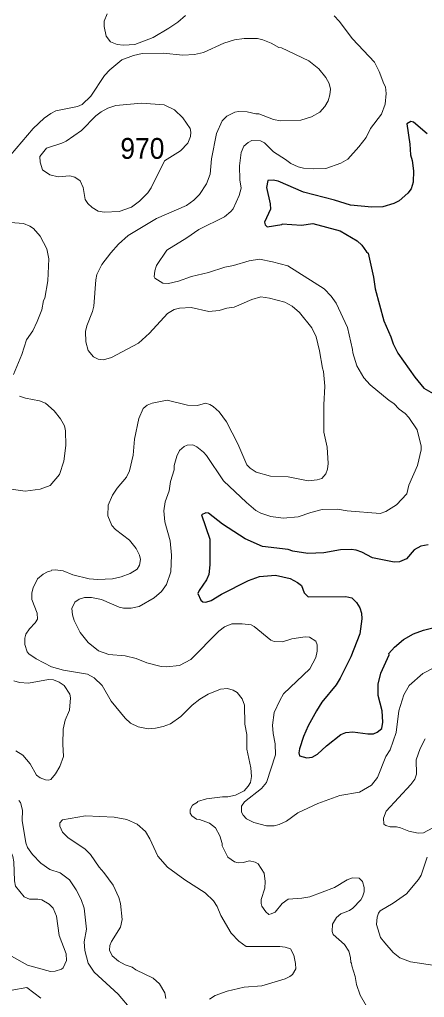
# Model space of a CAD drawing. Extents: x 447.8 to 473.9, y 7733.1 to 7760.8.
# Drawn here: x 455.02 to 456.578, y 7740.748 to 7744.508 of the extents above; entities that cross this region are included whole.
import ezdxf

# ---------------------------------------------------------------- set-up
doc = ezdxf.new("R2010")
doc.units = 0
doc.header["$LTSCALE"] = 0.032
doc.layers.add('1', color=7, linetype='Continuous', lineweight=25)
doc.layers.add('2', color=7, linetype='Continuous', lineweight=13)
doc.layers.add('21', color=7, linetype='Continuous')

msp = doc.modelspace()

# ---------------------------------------------------------------- linework, layer by layer
at = {"layer": '1'}
for points in [[(456.588, 7744.0677), (456.5356, 7744.1137), (456.5262, 7744.1157), (456.5102, 7744.1068), (456.5222, 7744.0289), (456.5246, 7743.9872), (456.5311, 7743.9657), (456.5365, 7743.9259), (456.535, 7743.8826), (456.5276, 7743.8572), (456.5144, 7743.8403), (456.4808, 7743.8107), (456.4602, 7743.7999), (456.4185, 7743.7872), (456.3763, 7743.7857), (456.2942, 7743.7936), (456.232, 7743.8126), (456.1126, 7743.8434), (456.0152, 7743.8865), (455.996, 7743.8898), (455.9759, 7743.8882), (455.9708, 7743.8615), (455.9851, 7743.7992), (455.9859, 7743.7788), (455.9629, 7743.7282), (455.9651, 7743.7179), (455.9726, 7743.7107), (456.0289, 7743.7192), (456.0313, 7743.7223), (456.1051, 7743.7176), (456.1492, 7743.7239), (456.2537, 7743.695), (456.3187, 7743.6567), (456.3378, 7743.6405), (456.3548, 7743.6142)], [(456.3548, 7743.6142), (456.3612, 7743.6097), (456.3827, 7743.5171), (456.3881, 7743.4727), (456.4216, 7743.3495), (456.4492, 7743.2882)], [(456.4492, 7743.2882), (456.4576, 7743.2605), (456.4754, 7743.2246), (456.5413, 7743.1325), (456.5753, 7743.0905), (456.6929, 7743.024)], [(456.5925, 7742.4879), (456.5648, 7742.4822), (456.5391, 7742.4686), (456.5094, 7742.4337), (456.4826, 7742.4229), (456.4613, 7742.4214), (456.3787, 7742.4382), (456.3371, 7742.4598), (456.3159, 7742.4671), (456.2958, 7742.4702), (456.2553, 7742.4688), (456.1912, 7742.4574), (456.1299, 7742.4551), (456.0722, 7742.4639), (456.0533, 7742.4694), (455.955, 7742.482), (455.8879, 7742.5105), (455.8007, 7742.5677), (455.7474, 7742.6095), (455.7372, 7742.6112), (455.7209, 7742.6032), (455.7519, 7742.5095), (455.7518, 7742.4114), (455.748, 7742.3744), (455.7391, 7742.3533), (455.7107, 7742.3123), (455.7064, 7742.3006), (455.7175, 7742.2751), (455.7248, 7742.2683), (455.7375, 7742.2675), (455.7575, 7742.2742), (455.7976, 7742.2983), (455.9007, 7742.3507), (455.9431, 7742.3661), (456.0052, 7742.3708), (456.0613, 7742.3588), (456.0899, 7742.343), (456.1045, 7742.3315), (456.1159, 7742.3036), (456.1303, 7742.2876), (456.2761, 7742.2898), (456.2985, 7742.2836), (456.3162, 7742.2666), (456.329, 7742.2458), (456.3354, 7742.2249), (456.3378, 7742.2038), (456.3291, 7742.1459), (456.2945, 7742.0579), (456.2539, 7741.9751), (456.2383, 7741.9497), (456.1839, 7741.8824), (456.1622, 7741.8495), (456.1309, 7741.7918), (456.1126, 7741.7504), (456.097, 7741.7037), (456.0951, 7741.6876), (456.0974, 7741.6762), (456.1251, 7741.6687), (456.1467, 7741.672), (456.167, 7741.6836), (456.2007, 7741.7149), (456.2562, 7741.7587), (456.2762, 7741.7659), (456.3029, 7741.7687), (456.3608, 7741.7617), (456.3816, 7741.7617), (456.3961, 7741.7679), (456.4139, 7741.7817), (456.418, 7741.8062), (456.4154, 7741.8491), (456.4, 7741.908), (456.3996, 7741.9521), (456.4102, 7741.9945), (456.4418, 7742.0644)], [(456.4418, 7742.0644), (456.4415, 7742.0705), (456.4632, 7742.0946), (456.4981, 7742.1236), (456.5355, 7742.1455), (456.574, 7742.1599)], [(456.574, 7742.1599), (456.616, 7742.1704)]]:
    msp.add_lwpolyline(points, dxfattribs=at)
at = {"layer": '2'}
for points in [[(455.6591, 7744.523), (455.6295, 7744.4977), (455.595, 7744.4743), (455.5342, 7744.439), (455.4639, 7744.4118), (455.4196, 7744.4094), (455.3964, 7744.4123), (455.3698, 7744.4215), (455.3529, 7744.4441), (455.3456, 7744.4815), (455.3456, 7744.5016), (455.357, 7744.5293)], [(455.993, 7743.5766), (455.9437, 7743.5865), (455.9043, 7743.5804), (455.8436, 7743.5625), (455.8104, 7743.556), (455.7473, 7743.5355), (455.6814, 7743.5199), (455.632, 7743.5018), (455.5938, 7743.4924), (455.5712, 7743.4938), (455.5413, 7743.5133), (455.5381, 7743.5188), (455.5408, 7743.5413), (455.5475, 7743.5619), (455.587, 7743.6206), (455.6643, 7743.6682), (455.7096, 7743.6999), (455.8086, 7743.7494), (455.8327, 7743.7695), (455.8416, 7743.7805), (455.8646, 7743.8307), (455.8735, 7743.8598), (455.8681, 7743.8917), (455.8666, 7743.9458), (455.8726, 7743.9965), (455.8833, 7744.0202), (455.8995, 7744.0346), (455.9139, 7744.042), (455.9468, 7744.0419), (455.9624, 7744.0342), (455.9969, 7743.999), (456.0436, 7743.9702), (456.0638, 7743.9545), (456.092, 7743.9416), (456.1126, 7743.9363), (456.1523, 7743.9331), (456.1981, 7743.9345), (456.2558, 7743.9551), (456.2829, 7743.9705), (456.3263, 7744.0186), (456.354, 7744.0547), (456.3702, 7744.089), (456.4126, 7744.1445), (456.4268, 7744.1827), (456.4308, 7744.2228), (456.4282, 7744.2496), (456.4217, 7744.2603), (456.4041, 7744.308), (456.3858, 7744.3432), (456.3019, 7744.434), (456.25, 7744.5019), (456.2306, 7744.522)], [(454.9854, 7743.9858), (455.072, 7744.0884), (455.1152, 7744.1285), (455.1401, 7744.1467), (455.1598, 7744.1571), (455.2427, 7744.1738), (455.2613, 7744.181), (455.2947, 7744.2134), (455.3469, 7744.2928), (455.3671, 7744.3138), (455.4137, 7744.3523), (455.4592, 7744.3693), (455.4926, 7744.3765), (455.5734, 7744.3789), (455.6482, 7744.3709), (455.6939, 7744.3732), (455.7286, 7744.3807), (455.8064, 7744.4174), (455.8468, 7744.4302), (455.8844, 7744.4349), (455.9354, 7744.4348), (455.9558, 7744.43), (455.9889, 7744.4166), (456.0178, 7744.4006), (456.0279, 7744.3987), (456.1335, 7744.3491), (456.1714, 7744.3183), (456.1986, 7744.2845), (456.2119, 7744.2614), (456.2168, 7744.2401), (456.2146, 7744.2184), (456.2071, 7744.1949), (456.1952, 7744.1728), (456.1754, 7744.1514), (456.1438, 7744.1338), (456.1019, 7744.1212), (456.0246, 7744.1179), (455.9979, 7744.1237), (455.9411, 7744.1447), (455.9296, 7744.1449), (455.8966, 7744.1527), (455.8625, 7744.1535), (455.8484, 7744.1511), (455.8174, 7744.1357), (455.7995, 7744.1186), (455.7776, 7744.0689), (455.7584, 7743.9727), (455.7532, 7743.9137), (455.7396, 7743.8756), (455.7123, 7743.8351), (455.6908, 7743.8135), (455.6631, 7743.7925), (455.5477, 7743.7428), (455.438, 7743.6768), (455.4003, 7743.644), (455.3712, 7743.6112), (455.3371, 7743.5654), (455.3176, 7743.5273), (455.3135, 7743.5063), (455.3061, 7743.4058), (455.301, 7743.3851), (455.2795, 7743.3297), (455.2741, 7743.3084), (455.2751, 7743.2683), (455.2836, 7743.2356), (455.3041, 7743.2113), (455.3233, 7743.2015), (455.3438, 7743.1989), (455.3738, 7743.2082), (455.4784, 7743.2635), (455.5199, 7743.3019), (455.5895, 7743.3778), (455.6151, 7743.3932), (455.6362, 7743.3976), (455.6811, 7743.4), (455.748, 7743.3849), (455.7885, 7743.3888), (455.8179, 7743.3977), (455.8459, 7743.4023)], [(454.9972, 7743.143), (455.0288, 7743.2202), (455.0472, 7743.2763), (455.0707, 7743.3106), (455.0885, 7743.3462), (455.1062, 7743.3915), (455.1124, 7743.4272), (455.1171, 7743.4368), (455.1291, 7743.5026), (455.1323, 7743.5879), (455.1251, 7743.6261), (455.0998, 7743.6748), (455.0736, 7743.704), (455.0598, 7743.7129), (455.035, 7743.7231), (454.9687, 7743.7287)], [(456.282, 7743.3242), (456.2384, 7743.4174), (456.2187, 7743.4438), (456.1919, 7743.4729), (456.0519, 7743.5602), (455.993, 7743.5766)], [(455.8459, 7743.4023), (455.9141, 7743.4314), (455.9483, 7743.441), (455.9817, 7743.4364), (456.0405, 7743.4209), (456.0693, 7743.4056)], [(456.0693, 7743.4056), (456.098, 7743.3811), (456.1449, 7743.3229), (456.1611, 7743.2883), (456.1741, 7743.2345), (456.1853, 7743.1672), (456.1896, 7743.1548), (456.1944, 7743.0986), (456.1905, 7743.0261), (456.1913, 7742.9217), (456.2033, 7742.864), (456.2073, 7742.8013), (456.2049, 7742.7783), (456.1987, 7742.7611), (456.1828, 7742.7428), (456.1658, 7742.738), (456.1307, 7742.734), (456.0533, 7742.75), (455.9857, 7742.7517), (455.9309, 7742.7672), (455.9077, 7742.7827), (455.8943, 7742.7955), (455.8602, 7742.8758), (455.8164, 7742.9614), (455.7878, 7742.9987), (455.765, 7743.0199), (455.7526, 7743.0277), (455.7351, 7743.0322), (455.7045, 7743.0242), (455.6664, 7743.0256), (455.5886, 7743.0448), (455.531, 7743.0322), (455.5115, 7743.0249), (455.496, 7743.0117), (455.4786, 7742.9733), (455.4623, 7742.8939), (455.4569, 7742.8333), (455.4431, 7742.7724), (455.4311, 7742.7476), (455.3955, 7742.7062), (455.3775, 7742.6783), (455.3617, 7742.6408), (455.36, 7742.5989), (455.3755, 7742.5628), (455.3896, 7742.5466), (455.4433, 7742.5055), (455.4689, 7742.4734), (455.4817, 7742.4481), (455.4858, 7742.4318), (455.4816, 7742.4092), (455.4726, 7742.3948), (455.4462, 7742.3782), (455.4116, 7742.3644), (455.3774, 7742.3573), (455.3209, 7742.3541), (455.288, 7742.3573), (455.2251, 7742.3723), (455.1881, 7742.3877), (455.1578, 7742.3924), (455.1435, 7742.391), (455.1416, 7742.3877), (455.1277, 7742.3842), (455.1112, 7742.3758), (455.0897, 7742.357), (455.0721, 7742.3221), (455.0677, 7742.3031), (455.0674, 7742.2782), (455.088, 7742.2256), (455.0898, 7742.202), (455.0809, 7742.188), (455.0583, 7742.1654), (455.0448, 7742.1446), (455.0402, 7742.1292), (455.0402, 7742.1045), (455.0495, 7742.0765), (455.0555, 7742.0693), (455.0843, 7742.0491), (455.1436, 7742.0192), (455.1887, 7742.0059), (455.2816, 7741.9911), (455.3073, 7741.9762), (455.3381, 7741.9465), (455.3726, 7741.8872), (455.4268, 7741.8215), (455.4465, 7741.8026), (455.4772, 7741.7879), (455.5152, 7741.7809), (455.5435, 7741.7824), (455.573, 7741.7891), (455.6015, 7741.8003), (455.6411, 7741.8279), (455.6844, 7741.872), (455.7139, 7741.894), (455.7458, 7741.9132), (455.7939, 7741.9332)], [(456.0001, 7741.8432), (456.0211, 7741.8898), (456.0364, 7741.9153), (456.1374, 7742.011), (456.1596, 7742.0544), (456.1654, 7742.0789), (456.1655, 7742.1037), (456.1607, 7742.1171), (456.1353, 7742.1332), (456.119, 7742.1343), (456.0684, 7742.1264), (456.0324, 7742.1156), (456.0001, 7742.116), (455.9871, 7742.1208), (455.9228, 7742.1733), (455.9113, 7742.1799), (455.8763, 7742.1847), (455.8376, 7742.1839), (455.8086, 7742.1722), (455.7868, 7742.1554), (455.6796, 7742.0471), (455.6362, 7742.0234), (455.5851, 7742.019), (455.5656, 7742.0206), (455.5102, 7742.034), (455.4695, 7742.0509), (455.426, 7742.0606), (455.364, 7742.0662), (455.3241, 7742.0798), (455.2847, 7742.1119), (455.2534, 7742.1511), (455.2303, 7742.1968), (455.2236, 7742.2188), (455.2214, 7742.2426), (455.2332, 7742.2674), (455.2491, 7742.2795), (455.2696, 7742.285), (455.2967, 7742.2857), (455.3354, 7742.2776), (455.4033, 7742.2481), (455.4206, 7742.2443), (455.4498, 7742.2443), (455.4806, 7742.2506), (455.5377, 7742.2843), (455.5664, 7742.3081), (455.5856, 7742.3353), (455.6025, 7742.3842), (455.6051, 7742.4487), (455.6003, 7742.5038), (455.5788, 7742.576), (455.5749, 7742.6189), (455.5811, 7742.6528), (455.5957, 7742.6953), (455.6009, 7742.7316), (455.6147, 7742.7763), (455.6157, 7742.7926), (455.625, 7742.8285), (455.6351, 7742.8504), (455.6541, 7742.8663), (455.6646, 7742.8709), (455.6866, 7742.8724), (455.7028, 7742.8646), (455.7286, 7742.8441), (455.7395, 7742.8318), (455.8055, 7742.734), (455.8929, 7742.6506), (455.9292, 7742.6205), (455.9488, 7742.6098), (455.9875, 7742.5969), (456.0341, 7742.5905), (456.0919, 7742.5958), (456.1413, 7742.6128), (456.1848, 7742.6232), (456.243, 7742.6248), (456.2809, 7742.6183), (456.4073, 7742.609), (456.429, 7742.6156), (456.4711, 7742.6413), (456.5106, 7742.684), (456.5179, 7742.7175), (456.5511, 7742.7933), (456.5654, 7742.8533), (456.5654, 7742.8678), (456.5504, 7742.9296), (456.5185, 7742.9773), (456.5039, 7742.9925), (456.4812, 7743.009), (456.4604, 7743.0312), (456.4423, 7743.0424), (456.3687, 7743.1033), (456.3449, 7743.1295), (456.318, 7743.1765), (456.302, 7743.2262), (456.3013, 7743.2387), (456.282, 7743.3242)], [(454.8847, 7742.7156), (455.0414, 7742.6947), (455.1, 7742.7025), (455.1376, 7742.7164), (455.174, 7742.759), (455.1908, 7742.8102), (455.1981, 7742.8702), (455.1972, 7742.9262), (455.193, 7742.9454), (455.1771, 7742.9727), (455.1537, 7743.0028), (455.1197, 7743.0333), (455.0975, 7743.0422), (455.0427, 7743.0515), (455.02, 7743.0602)], [(456.6192, 7742.0171), (456.5725, 7741.9928), (456.5188, 7741.9468), (456.4984, 7741.9117), (456.4802, 7741.8495), (456.4699, 7741.766), (456.446, 7741.6995), (456.4294, 7741.6736), (456.3971, 7741.5933), (456.3744, 7741.5635), (456.3286, 7741.5371), (456.2522, 7741.5242), (456.1673, 7741.4931), (456.0916, 7741.4576), (456.0475, 7741.4253), (456.0194, 7741.4126), (455.9994, 7741.4074), (455.9702, 7741.4074), (455.9217, 7741.4201), (455.8938, 7741.4345), (455.8805, 7741.4485), (455.8748, 7741.4595), (455.8738, 7741.4836), (455.8858, 7741.5), (455.9508, 7741.551), (455.9699, 7741.5743)], [(454.9976, 7741.9649), (455.0206, 7741.9581), (455.0552, 7741.9565), (455.1322, 7741.97), (455.1507, 7741.9692), (455.1732, 7741.9604), (455.1918, 7741.9473), (455.2131, 7741.9142), (455.2165, 7741.9001), (455.2125, 7741.852), (455.1952, 7741.814), (455.1885, 7741.7796), (455.1861, 7741.722), (455.1892, 7741.6745), (455.1753, 7741.636), (455.1589, 7741.608), (455.1405, 7741.5856), (455.1318, 7741.583), (455.1201, 7741.5838), (455.0989, 7741.5924), (455.0848, 7741.6019), (455.0613, 7741.6456), (455.0331, 7741.6796), (455.006, 7741.6962)], [(455.7939, 7741.9332), (455.8204, 7741.935), (455.842, 7741.929), (455.8577, 7741.9203), (455.8769, 7741.8963), (455.8859, 7741.8716)], [(455.8859, 7741.8716), (455.8875, 7741.7979), (455.8946, 7741.7587), (455.8947, 7741.7017), (455.9106, 7741.6305), (455.9122, 7741.5978), (455.9089, 7741.5738), (455.9001, 7741.5596), (455.884, 7741.5426), (455.8508, 7741.5255), (455.8215, 7741.5196), (455.8013, 7741.5195), (455.7394, 7741.5116), (455.7055, 7741.5016), (455.7045, 7741.4982), (455.6861, 7741.4866), (455.6768, 7741.4705), (455.6766, 7741.4566), (455.6837, 7741.4454), (455.7013, 7741.433), (455.7132, 7741.4313), (455.7506, 7741.4176), (455.7742, 7741.3995), (455.7902, 7741.3695), (455.8, 7741.34), (455.8001, 7741.3308), (455.8212, 7741.2875), (455.8475, 7741.2689), (455.8613, 7741.2651), (455.8805, 7741.2663), (455.9048, 7741.2726), (455.9267, 7741.2683), (455.9379, 7741.262), (455.9619, 7741.2258), (455.9659, 7741.1932), (455.9635, 7741.1672), (455.9504, 7741.1241), (455.9493, 7741.1087), (455.9525, 7741.0988), (455.9674, 7741.0774), (455.979, 7741.067), (455.9882, 7741.0685), (456.0032, 7741.0761), (456.0305, 7741.1095), (456.0539, 7741.126), (456.1068, 7741.1293), (456.1377, 7741.1347), (456.2319, 7741.1704), (456.2809, 7741.2005), (456.3009, 7741.207), (456.3274, 7741.2061), (456.3401, 7741.1934), (456.3466, 7741.1706), (456.3458, 7741.1534), (456.3403, 7741.1348), (456.333, 7741.1228), (456.3026, 7741.0908), (456.2897, 7741.0823), (456.2564, 7741.0696), (456.2392, 7741.0544), (456.2247, 7741.03), (456.2225, 7741.0018), (456.2264, 7740.9893), (456.2709, 7740.9509), (456.2869, 7740.9258), (456.2938, 7740.9007), (456.2947, 7740.8818), (456.2978, 7740.8797), (456.2986, 7740.8689), (456.3114, 7740.8286), (456.3168, 7740.7971), (456.3309, 7740.7558), (456.3551, 7740.7142)], [(455.9699, 7741.5743), (456.0044, 7741.6808), (456.0043, 7741.7233), (455.9964, 7741.7629), (455.9941, 7741.7952), (456.0001, 7741.8432)], [(456.611, 7741.3992), (456.574, 7741.3809), (456.5536, 7741.3793), (456.5185, 7741.3873), (456.4861, 7741.4001), (456.4704, 7741.4033), (456.4461, 7741.4034), (456.4298, 7741.4083), (456.4221, 7741.4144), (456.4204, 7741.437), (456.4303, 7741.4644), (456.526, 7741.5666), (456.5407, 7741.5872), (456.547, 7741.6058), (456.5464, 7741.6611), (456.5611, 7741.705), (456.5806, 7741.7414)], [(455.4497, 7740.7019), (455.3994, 7740.7602), (455.307, 7740.8446), (455.284, 7740.8797), (455.271, 7740.928), (455.2694, 7740.961), (455.2782, 7741.0097), (455.2694, 7741.0912), (455.2571, 7741.1243), (455.2381, 7741.162), (455.2118, 7741.2003), (455.1766, 7741.2264), (455.1361, 7741.24), (455.1021, 7741.2636), (455.0694, 7741.2975), (455.0513, 7741.3243), (455.0449, 7741.3419), (455.0298, 7741.4276), (455.0313, 7741.4682), (455.024, 7741.4978), (455.0174, 7741.5044)], [(455.5836, 7740.7436), (455.5791, 7740.7649), (455.5585, 7740.8), (455.5349, 7740.8217), (455.4671, 7740.8539), (455.4534, 7740.8639), (455.4266, 7740.8729), (455.4006, 7740.8868), (455.3763, 7740.9077), (455.3664, 7740.9297), (455.3673, 7740.9475), (455.3734, 7740.9629), (455.4082, 7741.0182), (455.4151, 7741.0477), (455.4088, 7741.1091), (455.4023, 7741.1319), (455.38, 7741.1797), (455.3449, 7741.2276), (455.326, 7741.248), (455.2932, 7741.297), (455.2723, 7741.3184), (455.2057, 7741.362), (455.1857, 7741.3827), (455.1749, 7741.406), (455.1749, 7741.419), (455.1856, 7741.43), (455.2742, 7741.4458), (455.3845, 7741.4411), (455.4329, 7741.4314), (455.4731, 7741.4145), (455.5044, 7741.3863), (455.522, 7741.3574), (455.552, 7741.2909), (455.589, 7741.248), (455.6563, 7741.1993), (455.7349, 7741.1504), (455.7661, 7741.119), (455.7804, 7741.097), (455.7951, 7741.0629), (455.8339, 7740.9951), (455.8641, 7740.9645), (455.8916, 7740.9433), (456.0219, 7740.9432), (456.0424, 7740.9408), (456.063, 7740.934), (456.0753, 7740.9108), (456.0822, 7740.878), (456.0829, 7740.8578), (456.0699, 7740.8364), (456.0607, 7740.8283), (456.0418, 7740.8188), (455.9527, 7740.7926), (455.8847, 7740.7877), (455.8187, 7740.7721), (455.773, 7740.755), (455.7514, 7740.7408)], [(454.9855, 7741.3118), (454.9949, 7741.2894), (454.9983, 7741.2697), (455.0012, 7741.1961), (455.005, 7741.1755), (455.0381, 7741.1351)], [(456.6184, 7740.8711), (456.5244, 7740.8852), (456.4835, 7740.8996), (456.4582, 7740.9199), (456.4251, 7740.957), (456.4097, 7740.9787), (456.3942, 7741.0282), (456.3961, 7741.0568), (456.4009, 7741.0713), (456.4072, 7741.0804), (456.4572, 7741.1098), (456.5088, 7741.1463), (456.5552, 7741.2007), (456.5652, 7741.2181), (456.5881, 7741.2873)], [(455.0381, 7741.1351), (455.0589, 7741.1258), (455.09, 7741.1259), (455.106, 7741.1225), (455.1336, 7741.1062), (455.1491, 7741.091), (455.1619, 7741.0605), (455.1721, 7740.9857), (455.1994, 7740.9148), (455.2004, 7740.8903), (455.1882, 7740.8616), (455.1818, 7740.856), (455.1572, 7740.8483), (455.1395, 7740.8471), (455.0506, 7740.8719), (454.9893, 7740.9059)], [(454.5839, 7740.7464), (454.5987, 7740.7558), (454.6588, 7740.8087), (454.6781, 7740.8207), (454.7157, 7740.8325), (454.7547, 7740.835), (454.7887, 7740.8277), (454.8203, 7740.8087), (454.8507, 7740.784), (454.8923, 7740.7685), (454.9291, 7740.7648), (454.9853, 7740.7718), (454.9905, 7740.7757), (455.0484, 7740.7858), (455.102, 7740.745)]]:
    msp.add_lwpolyline(points, dxfattribs=at)
msp.add_lwpolyline([(455.3132, 7744.1381), (455.3344, 7744.1533), (455.3597, 7744.1666), (455.3912, 7744.1768), (455.4895, 7744.1857), (455.5765, 7744.1801), (455.617, 7744.1601), (455.6483, 7744.1298), (455.6765, 7744.0894), (455.6796, 7744.0741), (455.6781, 7744.0574), (455.6681, 7744.0328), (455.6401, 7744.0032), (455.5773, 7743.965), (455.5266, 7743.8602), (455.5134, 7743.842), (455.4818, 7743.8089), (455.4511, 7743.7867), (455.4029, 7743.7697), (455.3464, 7743.7672), (455.3227, 7743.7713), (455.3001, 7743.7847), (455.2831, 7743.8002), (455.2727, 7743.8152), (455.2652, 7743.8625), (455.2533, 7743.8873), (455.2325, 7743.901), (455.2139, 7743.9073), (455.1684, 7743.9027), (455.1361, 7743.9108), (455.109, 7743.9296), (455.0995, 7743.9592), (455.0988, 7743.9815), (455.1238, 7744.0132), (455.1823, 7744.0321), (455.1996, 7744.0405), (455.2584, 7744.0816)], close=True, dxfattribs=at)

# ---------------------------------------------------------------- texts
at = {"layer": '21', "width": 0.95}
msp.add_text('970', height=0.08, dxfattribs=at).set_placement((455.4081, 7743.9722))

doc.saveas('drawing.dxf')
